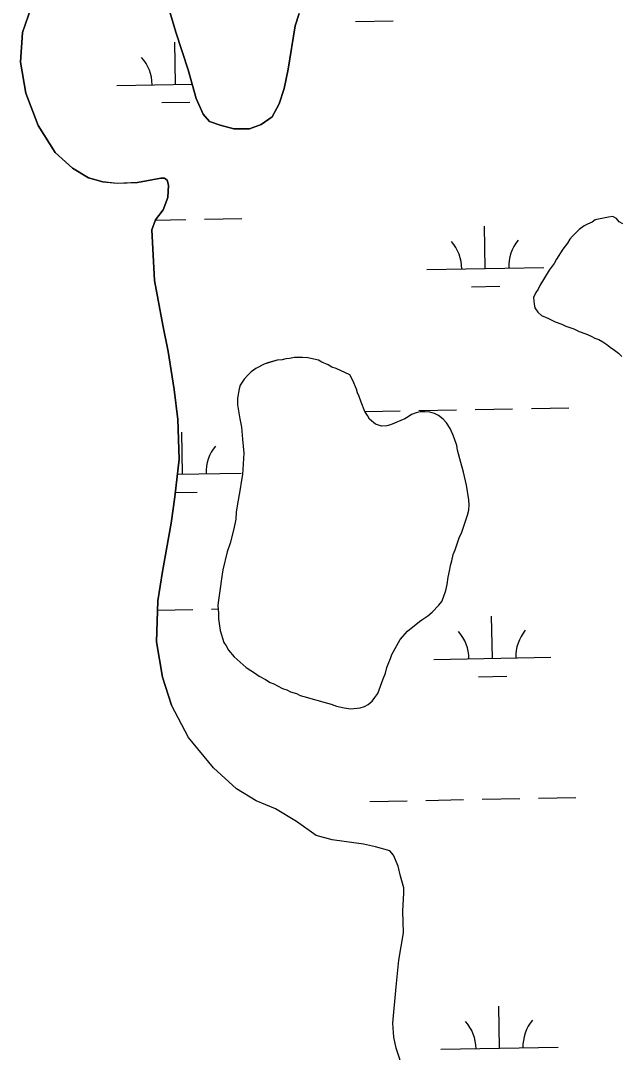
# Model space of a CAD drawing. Extents: x 3957609 to 3995875, y 234277 to 260273.
# Drawn here: x 3973271 to 3973782, y 252579 to 253459 of the extents above; entities that cross this region are included whole.
import ezdxf

# ---------------------------------------------------------------- set-up
doc = ezdxf.new("R2010")
doc.units = 0
doc.layers.add('V-TOPO-SHOR', color=7, linetype='Continuous')
doc.layers.add('V-WETL-SWMP', color=7, linetype='Continuous')

msp = doc.modelspace()

# ---------------------------------------------------------------- linework, layer by layer
at = {"layer": 'V-TOPO-SHOR'}
for points in [[(3973280.022, 253470.704), (3973272.197, 253448.682), (3973270.667, 253423.131), (3973275.031, 253396.806), (3973285.689, 253369.312), (3973300.269, 253346.145), (3973314.832, 253332.806), (3973328.601, 253324.575), (3973340.79, 253321.057), (3973352.976, 253319.898), (3973370.269, 253320.711), (3973378.128, 253321.903), (3973390.307, 253324.281), (3973393.453, 253324.287), (3973395.812, 253322.718), (3973397, 253318.397), (3973396.23, 253307.784), (3973392.316, 253297.165), (3973385.648, 253288.901), (3973382.518, 253280.249), (3973384.945, 253237.019), (3973392.083, 253198.906), (3973396.441, 253176.511), (3973401.604, 253143.897), (3973404.788, 253118.354), (3973406.021, 253084.556), (3973402.144, 253052.323), (3973399.036, 253029.913), (3973391.634, 252988.634), (3973387.745, 252963.865), (3973386.623, 252928.885), (3973391.779, 252898.628), (3973399.285, 252874.667)], [(3973508.384, 253464.784), (3973504.864, 253454.167), (3973499.027, 253417.213), (3973495.517, 253400.7), (3973491.214, 253387.721), (3973485.336, 253376.707), (3973475.915, 253370.01), (3973466.095, 253366.457), (3973452.732, 253366.437), (3973440.936, 253369.562), (3973431.892, 253372.691), (3973426.378, 253378.97), (3973420.462, 253392.323), (3973413.74, 253416.68), (3973403.076, 253448.893), (3973397.94, 253466.178)], [(3973784.688, 253285.209), (3973781.534, 253287.173), (3973779.167, 253289.925), (3973776.015, 253291.496), (3973772.47, 253291.097), (3973768.138, 253290.302), (3973761.052, 253288.715), (3973758.298, 253286.743), (3973754.362, 253285.16), (3973751.607, 253283.581), (3973747.28, 253280.423), (3973741.775, 253274.899), (3973739.415, 253272.138), (3973737.451, 253268.985), (3973733.521, 253263.858), (3973728.02, 253255.183), (3973726.058, 253251.636), (3973721.735, 253245.721)], [(3973721.735, 253245.721), (3973713.879, 253232.71), (3973712.308, 253229.559), (3973710.344, 253226.798), (3973708.382, 253222.462), (3973708.783, 253216.949), (3973709.578, 253213.799), (3973711.945, 253209.865), (3973715.101, 253207.112), (3973720.619, 253204.757), (3973726.927, 253201.618), (3973732.444, 253199.658), (3973735.991, 253198.087), (3973742.69, 253195.736), (3973747.421, 253193.379), (3973752.936, 253191.419), (3973757.667, 253189.457), (3973760.821, 253187.888), (3973763.973, 253186.71), (3973767.522, 253184.746), (3973771.069, 253182.389), (3973773.83, 253180.032), (3973777.379, 253177.672), (3973780.928, 253174.922), (3973783.691, 253172.169)], [(3973554.102, 253151.712), (3973551.73, 253156.435), (3973539.907, 253161.929), (3973536.36, 253163.105), (3973533.206, 253165.069), (3973527.689, 253167.424), (3973524.928, 253168.995), (3973515.868, 253170.951), (3973511.139, 253171.336), (3973504.444, 253171.326), (3973500.113, 253170.529), (3973496.963, 253170.132), (3973493.813, 253169.339), (3973489.481, 253168.938), (3973482.395, 253166.957), (3973478.457, 253165.769), (3973471.375, 253161.819), (3973467.441, 253159.056), (3973464.688, 253156.293), (3973461.543, 253152.744), (3973458.008, 253147.618), (3973457.223, 253144.466), (3973455.661, 253136.587), (3973455.671, 253131.072), (3973457.66, 253118.866), (3973459.247, 253111.778), (3973460.05, 253101.54), (3973461.252, 253089.725), (3973460.099, 253071.607), (3973458.927, 253064.91), (3973458.149, 253059.394), (3973455.415, 253044.817), (3973454.637, 253039.301), (3973454.252, 253033.393), (3973452.689, 253025.119), (3973449.56, 253012.905), (3973446.813, 253005.417), (3973443.295, 252990.051), (3973442.515, 252984.536), (3973441.734, 252980.595), (3973441.347, 252976.262), (3973439.398, 252964.445), (3973439.01, 252960.109), (3973439.416, 252953.021), (3973439.422, 252948.294), (3973440.217, 252944.358), (3973441.013, 252938.452), (3973444.182, 252928.216), (3973446.156, 252925.461), (3973448.13, 252921.527), (3973452.865, 252916.02), (3973463.122, 252906.978), (3973467.064, 252904.228), (3973470.218, 252902.264), (3973474.16, 252899.513), (3973479.68, 252896.765), (3973483.622, 252894.014), (3973486.776, 252892.837), (3973489.93, 252891.268), (3973494.266, 252888.911), (3973497.813, 252887.735), (3973500.965, 252886.164), (3973506.089, 252884.597), (3973509.24, 252883.027), (3973512.394, 252882.244), (3973532.489, 252876.369), (3973535.641, 252875.586), (3973540.37, 252874.02), (3973546.676, 252872.453), (3973552.584, 252871.675), (3973560.461, 252872.475), (3973564.004, 252873.663), (3973567.152, 252875.242), (3973570.693, 252878.007), (3973573.05, 252881.161), (3973575.407, 252884.708), (3973580.114, 252897.32), (3973582.076, 252902.051), (3973583.249, 252906.777), (3973584.818, 252911.113), (3973586.387, 252914.66), (3973587.562, 252917.814), (3973594.632, 252930.823), (3973600.921, 252937.921), (3973611.149, 252946.21), (3973613.904, 252948.184), (3973618.231, 252950.947), (3973621.772, 252954.103), (3973627.668, 252960.021), (3973630.027, 252963.175), (3973631.596, 252966.722), (3973633.556, 252972.635), (3973634.73, 252977.757), (3973635.508, 252984.059), (3973637.073, 252990.362), (3973637.462, 252993.909), (3973638.635, 252997.85), (3973639.809, 253003.365), (3973641.377, 253007.305), (3973645.299, 253018.34), (3973646.868, 253021.494)], [(3973646.868, 253021.494), (3973648.439, 253025.83), (3973651.966, 253036.862), (3973653.139, 253041.198), (3973653.526, 253045.529), (3973653.125, 253049.863), (3973651.136, 253062.462), (3973648.754, 253073.487), (3973646.379, 253081.754), (3973643.604, 253092.383), (3973642.809, 253096.322), (3973640.833, 253101.833), (3973639.645, 253105.767), (3973637.271, 253110.885), (3973634.113, 253115.606), (3973631.352, 253118.751), (3973627.408, 253121.897), (3973623.861, 253123.468), (3973619.921, 253124.642), (3973615.587, 253125.029), (3973611.649, 253125.022), (3973608.106, 253124.23), (3973604.169, 253122.647), (3973601.415, 253120.672), (3973598.66, 253119.093), (3973586.458, 253113.953), (3973583.311, 253113.16), (3973578.584, 253112.759), (3973573.462, 253114.328), (3973568.333, 253118.651), (3973566.754, 253121.799), (3973564.385, 253125.34), (3973561.221, 253133.212), (3973559.638, 253137.935), (3973558.059, 253141.085), (3973557.264, 253144.235), (3973554.102, 253151.712)], [(3973603.803, 252544.062), (3973591.165, 252582.167), (3973589.184, 252591.596), (3973588.379, 252603.387), (3973591.081, 252634.44), (3973593.401, 252657.241), (3973597.294, 252680.434), (3973596.872, 252698.907), (3973597.632, 252714.63), (3973597.626, 252718.953), (3973594.859, 252728.773), (3973592.881, 252737.418), (3973588.934, 252746.845), (3973585.784, 252750.376), (3973573.595, 252753.894), (3973563.371, 252756.235), (3973536.641, 252759.731), (3973522.876, 252763.639), (3973505.958, 252775.4), (3973488.255, 252786.377), (3973471.735, 252793.033), (3973454.819, 252803.224), (3973435.138, 252821.271), (3973413.873, 252847.178), (3973399.285, 252874.667)]]:
    msp.add_lwpolyline(points, dxfattribs=at)
at = {"layer": 'V-WETL-SWMP'}
for p, q in [((3973556.518, 253457.906), (3973588.513, 253458.488)), ((3973402.874, 253404.362), (3973402.219, 253440.356)), ((3973352.882, 253403.453), (3973417.068, 253404.62)), ((3973391.156, 253388.716), (3973415.153, 253389.152)), ((3973427.561, 253289.36), (3973459.555, 253289.942)), ((3973385.538, 253288.596), (3973411.563, 253289.069)), ((3973667.209, 253247.28), (3973666.555, 253283.274)), ((3973617.218, 253246.371), (3973717.201, 253248.189)), ((3973655.492, 253231.633), (3973679.488, 253232.07)), ((3973564.399, 253125.32), (3973594.561, 253125.868)), ((3973610.558, 253126.159), (3973642.553, 253126.741)), ((3973658.55, 253127.032), (3973690.545, 253127.613)), ((3973706.542, 253127.904), (3973738.537, 253128.486)), ((3973408.922, 253071.742), (3973408.268, 253107.736)), ((3973404.471, 253071.661), (3973458.914, 253072.651)), ((3973402.61, 253056.194), (3973421.201, 253056.532)), ((3973387.489, 252955.901), (3973417.611, 252956.449)), ((3973433.609, 252956.74), (3973439.197, 252956.842)), ((3973673.257, 252914.66), (3973672.603, 252950.654)), ((3973623.266, 252913.751), (3973723.249, 252915.569)), ((3973661.54, 252899.013), (3973685.536, 252899.45)), ((3973568.614, 252792.666), (3973600.609, 252793.248)), ((3973616.606, 252793.539), (3973648.601, 252794.121)), ((3973664.598, 252794.412), (3973696.593, 252794.993)), ((3973712.59, 252795.284), (3973744.585, 252795.866)), ((3973679.306, 252582.04), (3973678.651, 252618.034)), ((3973629.314, 252581.131), (3973729.297, 252582.949))]:
    msp.add_line(p, q, dxfattribs=at)
for points in [[(3973270.666, 253423.132), (3973272.197, 253448.682), (3973280.022, 253470.704)], [(3973397.939, 253466.178), (3973403.077, 253448.893), (3973413.741, 253416.681), (3973420.461, 253392.324), (3973426.378, 253378.971), (3973431.891, 253372.691), (3973440.936, 253369.561), (3973452.732, 253366.436), (3973466.095, 253366.458), (3973475.915, 253370.011), (3973485.337, 253376.708), (3973491.215, 253387.722), (3973495.517, 253400.699), (3973499.028, 253417.212), (3973504.864, 253454.166), (3973508.384, 253464.784)], [(3973603.803, 252544.063), (3973591.165, 252582.167), (3973589.184, 252591.596), (3973588.379, 252603.386), (3973591.08, 252634.44), (3973593.402, 252657.24), (3973597.295, 252680.435), (3973596.872, 252698.907), (3973597.633, 252714.629), (3973597.626, 252718.953), (3973594.859, 252728.774), (3973592.88, 252737.417), (3973588.934, 252746.844), (3973585.784, 252750.376), (3973573.594, 252753.894), (3973563.372, 252756.235), (3973536.64, 252759.73), (3973522.877, 252763.638), (3973505.958, 252775.401), (3973488.254, 252786.378), (3973471.736, 252793.033), (3973454.819, 252803.224), (3973435.138, 252821.272), (3973413.873, 252847.178), (3973399.286, 252874.667), (3973391.78, 252898.629), (3973386.622, 252928.885), (3973387.745, 252963.866), (3973391.635, 252988.634), (3973399.036, 253029.914), (3973402.144, 253052.322), (3973406.022, 253084.557), (3973404.789, 253118.355), (3973401.603, 253143.897), (3973396.441, 253176.511), (3973392.082, 253198.907), (3973384.946, 253237.019), (3973382.518, 253280.249), (3973385.648, 253288.901), (3973392.316, 253297.165), (3973396.23, 253307.783), (3973396.999, 253318.396), (3973395.813, 253322.718), (3973393.452, 253324.286), (3973390.308, 253324.281), (3973378.127, 253321.903), (3973370.269, 253320.711), (3973352.977, 253319.897), (3973340.791, 253321.057), (3973328.601, 253324.575), (3973314.832, 253332.806), (3973300.268, 253346.146), (3973285.688, 253369.311), (3973275.032, 253396.806), (3973270.666, 253423.132)], [(3973784.689, 253285.209), (3973781.535, 253287.173), (3973779.167, 253289.926), (3973776.014, 253291.496), (3973772.47, 253291.097), (3973768.139, 253290.302), (3973761.052, 253288.715), (3973758.298, 253286.742), (3973754.362, 253285.16), (3973751.607, 253283.58), (3973747.28, 253280.422), (3973741.775, 253274.899), (3973739.416, 253272.138), (3973737.452, 253268.984), (3973733.521, 253263.858), (3973728.021, 253255.184), (3973726.058, 253251.636), (3973721.735, 253245.721), (3973713.879, 253232.711)], [(3973713.879, 253232.711), (3973712.308, 253229.558), (3973710.343, 253226.798), (3973708.381, 253222.462), (3973708.784, 253216.948), (3973709.577, 253213.799), (3973711.946, 253209.864), (3973715.102, 253207.112), (3973720.619, 253204.758), (3973726.926, 253201.617), (3973732.443, 253199.657), (3973735.991, 253198.087), (3973742.69, 253195.735), (3973747.42, 253193.379), (3973752.937, 253191.419), (3973757.667, 253189.457), (3973760.82, 253187.887), (3973763.973, 253186.71), (3973767.521, 253184.747), (3973771.07, 253182.389), (3973773.83, 253180.031), (3973777.379, 253177.673), (3973780.928, 253174.922), (3973783.69, 253172.169)], [(3973540.371, 252874.019), (3973546.675, 252872.453), (3973552.584, 252871.675), (3973560.46, 252872.475), (3973564.003, 252873.663), (3973567.151, 252875.243), (3973570.692, 252878.006), (3973573.05, 252881.161), (3973575.407, 252884.709), (3973580.113, 252897.32), (3973582.075, 252902.05), (3973583.249, 252906.778), (3973584.817, 252911.113), (3973586.387, 252914.66), (3973587.563, 252917.813), (3973594.632, 252930.822), (3973600.922, 252937.922), (3973611.149, 252946.209), (3973613.903, 252948.183), (3973618.231, 252950.947), (3973621.771, 252954.103), (3973627.669, 252960.021), (3973630.027, 252963.175), (3973631.597, 252966.723), (3973633.557, 252972.634), (3973634.73, 252977.756), (3973635.508, 252984.059), (3973637.073, 252990.363), (3973637.461, 252993.909), (3973638.636, 252997.849), (3973639.809, 253003.365), (3973641.378, 253007.306), (3973645.299, 253018.341), (3973646.869, 253021.494), (3973648.438, 253025.829), (3973651.965, 253036.863), (3973653.139, 253041.197), (3973653.526, 253045.53), (3973653.125, 253049.862), (3973651.136, 253062.462), (3973648.755, 253073.487), (3973646.378, 253081.754), (3973643.604, 253092.384), (3973642.81, 253096.321), (3973640.832, 253101.832), (3973639.644, 253105.768), (3973637.272, 253110.885), (3973634.114, 253115.606), (3973631.352, 253118.752), (3973627.408, 253121.897), (3973623.861, 253123.467), (3973619.92, 253124.642), (3973615.587, 253125.029), (3973611.649, 253125.022), (3973608.105, 253124.229), (3973604.169, 253122.647), (3973601.415, 253120.673), (3973598.661, 253119.094), (3973586.459, 253113.954), (3973583.31, 253113.161), (3973578.584, 253112.759), (3973573.461, 253114.327), (3973568.334, 253118.651), (3973566.754, 253121.799), (3973564.385, 253125.34), (3973561.221, 253133.212), (3973559.638, 253137.936), (3973558.058, 253141.084), (3973557.265, 253144.234), (3973554.102, 253151.712), (3973551.731, 253156.435), (3973539.907, 253161.93), (3973536.36, 253163.105), (3973533.206, 253165.07), (3973527.688, 253167.424), (3973524.929, 253168.995), (3973515.867, 253170.95), (3973511.14, 253171.336), (3973504.444, 253171.325), (3973500.113, 253170.53), (3973496.963, 253170.131), (3973493.813, 253169.339), (3973489.481, 253168.938), (3973478.458, 253165.769), (3973471.375, 253161.819), (3973467.441, 253159.056), (3973464.688, 253156.294), (3973461.543, 253152.744), (3973458.007, 253147.619), (3973457.224, 253144.466), (3973455.661, 253136.587), (3973455.67, 253131.073), (3973457.659, 253118.866), (3973459.246, 253111.779), (3973460.05, 253101.54), (3973461.251, 253089.726), (3973460.099, 253071.607), (3973458.928, 253064.909), (3973458.149, 253059.394), (3973455.415, 253044.817), (3973454.637, 253039.302)], [(3973454.637, 253039.302), (3973454.252, 253033.393), (3973452.69, 253025.119), (3973449.559, 253012.905), (3973446.814, 253005.417), (3973443.294, 252990.051), (3973442.515, 252984.535), (3973441.734, 252980.596), (3973441.347, 252976.262), (3973439.397, 252964.444), (3973439.01, 252960.11), (3973439.415, 252953.022), (3973439.423, 252948.295), (3973440.217, 252944.358), (3973441.014, 252938.451), (3973444.182, 252928.216), (3973446.155, 252925.462), (3973448.131, 252921.527), (3973452.866, 252916.02), (3973463.121, 252906.978), (3973467.064, 252904.228), (3973470.218, 252902.263), (3973474.161, 252899.513), (3973479.68, 252896.765), (3973483.623, 252894.014), (3973486.776, 252892.837), (3973489.929, 252891.267), (3973494.265, 252888.911), (3973497.812, 252887.735), (3973500.965, 252886.165), (3973506.088, 252884.597), (3973509.241, 252883.027), (3973512.394, 252882.244), (3973532.49, 252876.369), (3973535.642, 252875.586), (3973540.371, 252874.019)]]:
    msp.add_lwpolyline(points, dxfattribs=at)
for centre, start, end in [((3973347.632, 253403.833), 0.269879, 41.813537), ((3973611.967, 253246.75), 0.269879, 41.813537), ((3973722.435, 253248.759), 140.269876, 181.813534), ((3973464.147, 253073.221), 140.269876, 181.813534), ((3973618.015, 252914.13), 0.269879, 41.813537), ((3973728.483, 252916.139), 140.269876, 181.813534), ((3973624.063, 252581.51), 0.269879, 41.813537), ((3973734.531, 252583.519), 140.269876, 181.813534)]:
    msp.add_arc(centre, 35.246, start, end, dxfattribs=at)

doc.saveas('drawing.dxf')
